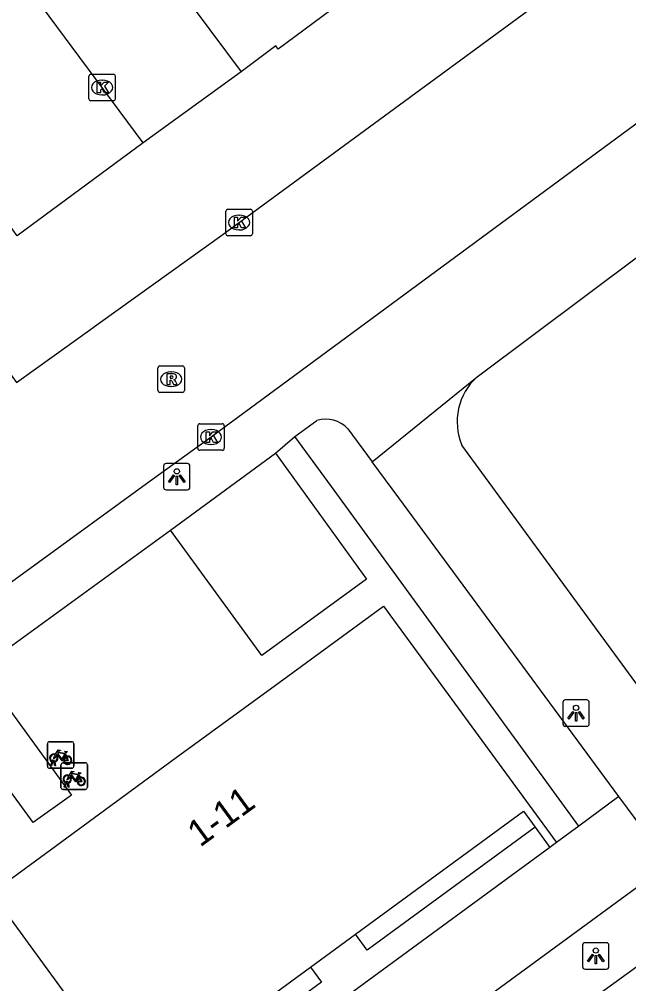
# Model space of a CAD drawing. Extents: x 159040 to 160094, y 381214 to 382518.
# Drawn here: x 159810.62 to 159833.65, y 382144.15 to 382180.59 of the extents above; entities that cross this region are included whole.
import ezdxf

# ---------------------------------------------------------------- set-up
doc = ezdxf.new("R2010")
doc.units = 0
for name, color, linetype in [('IMGEO_Fietsenrek', 7, 'Continuous'), ('IMGEO_Groenvoorziening', 7, 'Continuous'), ('IMGEO_Kolk', 7, 'Continuous'), ('IMGEO_Lichtpunt', 7, 'Continuous'), ('IMGEO_Pand', 7, 'Continuous'), ('IMGEO_Pand_nummerreeks', 7, 'Continuous'), ('IMGEO_Rijbaan_lokaal_open', 7, 'Continuous'), ('IMGEO_Rioolput', 7, 'Continuous'), ('IMGEO_Voetpad_gesloten', 7, 'Continuous'), ('IMGEO_Voetpad_open', 7, 'Continuous')]:
    doc.layers.add(name, color=color, linetype=linetype)

msp = doc.modelspace()

# ---------------------------------------------------------------- linework, layer by layer
at = {"layer": 'IMGEO_Fietsenrek'}
for p, q in [((159811.756, 382153.291), (159812.597, 382153.291)), ((159812.597, 382153.291), (159811.756, 382153.291)), ((159811.681, 382152.366), (159811.681, 382153.207)), ((159811.681, 382153.207), (159811.681, 382152.366)), ((159812.681, 382153.216), (159812.681, 382152.375)), ((159812.681, 382152.375), (159812.681, 382153.216)), ((159811.95, 382152.558), (159811.951, 382152.551)), ((159812.368, 382152.84), (159812.404, 382152.745)), ((159812.606, 382152.291), (159811.765, 382152.291)), ((159811.765, 382152.291), (159812.606, 382152.291)), ((159811.808, 382152.375), (159811.847, 382152.535)), ((159811.842, 382152.375), (159811.808, 382152.375)), ((159811.877, 382152.523), (159811.842, 382152.375)), ((159811.919, 382152.547), (159811.918, 382152.551)), ((159811.96, 382152.375), (159811.926, 382152.517)), ((159811.958, 382152.521), (159811.993, 382152.375)), ((159811.993, 382152.375), (159811.96, 382152.375)), ((159812.193, 382151.568), (159812.193, 382152.409)), ((159812.193, 382152.409), (159812.193, 382151.568)), ((159812.268, 382152.493), (159813.109, 382152.493)), ((159813.109, 382152.493), (159812.268, 382152.493)), ((159813.193, 382152.418), (159813.193, 382151.577)), ((159813.193, 382151.577), (159813.193, 382152.418)), ((159812.88, 382152.042), (159812.916, 382151.947)), ((159813.118, 382151.493), (159812.277, 382151.493)), ((159812.277, 382151.493), (159813.118, 382151.493)), ((159812.32, 382151.577), (159812.359, 382151.737)), ((159812.354, 382151.577), (159812.32, 382151.577)), ((159812.389, 382151.725), (159812.354, 382151.577)), ((159812.431, 382151.749), (159812.43, 382151.753)), ((159812.472, 382151.577), (159812.438, 382151.719)), ((159812.462, 382151.76), (159812.463, 382151.753)), ((159812.47, 382151.723), (159812.505, 382151.577)), ((159812.505, 382151.577), (159812.472, 382151.577))]:
    msp.add_line(p, q, dxfattribs=at)
for points in [[(159811.994, 382152.817), (159812.089, 382152.981), (159812.175, 382152.967), (159812.177, 382152.958), (159812.121, 382152.947), (159812.094, 382152.902), (159812.35, 382152.861)], [(159812.35, 382152.861), (159812.375, 382152.91), (159812.369, 382152.914), (159812.346, 382152.918), (159812.334, 382152.925), (159812.333, 382152.928), (159812.335, 382152.933), (159812.43, 382152.918), (159812.432, 382152.908), (159812.422, 382152.895), (159812.41, 382152.889), (159812.396, 382152.895), (159812.368, 382152.84)], [(159812.015, 382152.765), (159811.963, 382152.675), (159811.923, 382152.65), (159811.924, 382152.697), (159811.979, 382152.791)], [(159812.29, 382152.573), (159812.24, 382152.573), (159812.049, 382152.824), (159812.03, 382152.792)], [(159812.337, 382152.836), (159812.08, 382152.877), (159812.063, 382152.848), (159812.23, 382152.628), (159812.337, 382152.836)], [(159812.385, 382152.738), (159812.355, 382152.815), (159812.246, 382152.597), (159812.289, 382152.597)], [(159812.319, 382152.597), (159812.439, 382152.596), (159812.395, 382152.71)], [(159812.415, 382152.717), (159812.47, 382152.572), (159812.32, 382152.572)], [(159812.527, 382151.967), (159812.475, 382151.877), (159812.435, 382151.852), (159812.436, 382151.899), (159812.491, 382151.993)], [(159812.506, 382152.019), (159812.601, 382152.183), (159812.687, 382152.169), (159812.689, 382152.16), (159812.633, 382152.149), (159812.606, 382152.104), (159812.862, 382152.063)], [(159812.802, 382151.775), (159812.752, 382151.775), (159812.561, 382152.026), (159812.542, 382151.994)], [(159812.849, 382152.038), (159812.592, 382152.079), (159812.575, 382152.05), (159812.742, 382151.83), (159812.849, 382152.038)], [(159812.897, 382151.94), (159812.867, 382152.017), (159812.758, 382151.799), (159812.801, 382151.799)], [(159812.831, 382151.799), (159812.951, 382151.798), (159812.907, 382151.912)], [(159812.927, 382151.919), (159812.982, 382151.774), (159812.832, 382151.774)], [(159812.862, 382152.063), (159812.887, 382152.112), (159812.881, 382152.116), (159812.858, 382152.12), (159812.846, 382152.127), (159812.845, 382152.13), (159812.847, 382152.135), (159812.942, 382152.12), (159812.944, 382152.11), (159812.934, 382152.097), (159812.922, 382152.091), (159812.908, 382152.097), (159812.88, 382152.042)]]:
    msp.add_lwpolyline(points, dxfattribs=at)
for centre, radius, start, end in [((159811.759, 382153.213), 0.0779, 92.4484, 184.2845), ((159811.759, 382153.213), 0.0779, 92.4484, 184.2845), ((159812.603, 382153.213), 0.0779, 2.4484, 94.2845), ((159812.603, 382153.213), 0.0779, 2.4484, 94.2845), ((159811.921, 382152.676), 0.159, 62.6766, 242.1369), ((159811.921, 382152.676), 0.129, 63.3192, 238.903), ((159811.901, 382152.547), 0.0499, 12.8025, 158.6934), ((159811.901, 382152.547), 0.0174, 12.8025, 163.4502), ((159811.921, 382152.676), 0.129, 283.6043, 43.4302), ((159811.921, 382152.676), 0.159, 283.5766, 46.6042), ((159812.448, 382152.592), 0.159, 113.3408, 178.3217), ((159812.448, 382152.592), 0.159, 187.0065, 105.7708), ((159812.448, 382152.592), 0.129, 113.923, 177.9556), ((159812.448, 382152.592), 0.129, 188.6715, 104.5883), ((159811.759, 382152.369), 0.0779, 182.4484, 274.2845), ((159811.759, 382152.369), 0.0779, 182.4484, 274.2845), ((159811.921, 382152.676), 0.159, 253.9967, 271.7867), ((159811.921, 382152.676), 0.129, 253.415, 269.0204), ((159812.271, 382152.415), 0.0779, 92.4484, 184.2845), ((159812.271, 382152.415), 0.0779, 92.4484, 184.2845), ((159812.603, 382152.369), 0.0779, 272.4484, 4.2845), ((159812.603, 382152.369), 0.0779, 272.4484, 4.2845), ((159813.115, 382152.415), 0.0779, 2.4484, 94.2845), ((159813.115, 382152.415), 0.0779, 2.4484, 94.2845), ((159812.433, 382151.878), 0.159, 62.6766, 242.1369), ((159812.433, 382151.878), 0.129, 63.3192, 238.903), ((159812.433, 382151.878), 0.129, 283.6043, 43.4302), ((159812.433, 382151.878), 0.159, 283.5766, 46.6042), ((159812.96, 382151.794), 0.159, 113.3408, 178.3217), ((159812.96, 382151.794), 0.159, 187.0065, 105.7708), ((159812.96, 382151.794), 0.129, 113.923, 177.9556), ((159812.96, 382151.794), 0.129, 188.6715, 104.5883), ((159812.271, 382151.571), 0.0779, 182.4484, 274.2845), ((159812.271, 382151.571), 0.0779, 182.4484, 274.2845), ((159812.413, 382151.749), 0.0499, 12.8025, 158.6934), ((159812.433, 382151.878), 0.159, 253.9967, 271.7867), ((159812.413, 382151.749), 0.0174, 12.8025, 163.4502), ((159812.433, 382151.878), 0.129, 253.415, 269.0204), ((159813.115, 382151.571), 0.0779, 272.4484, 4.2845), ((159813.115, 382151.571), 0.0779, 272.4484, 4.2845)]:
    msp.add_arc(centre, radius, start, end, dxfattribs=at)
at = {"layer": 'IMGEO_Groenvoorziening'}
for points in [[(159830.108, 382150.063), (159823.764, 382145.42), (159823.324, 382146.02)], [(159821.618, 382144.771), (159822.033, 382144.205), (159815.642, 382139.528)]]:
    msp.add_lwpolyline(points, dxfattribs=at)
at = {"layer": 'IMGEO_Kolk'}
for p, q in [((159813.248, 382177.584), (159813.248, 382178.436)), ((159813.323, 382178.51), (159814.175, 382178.51)), ((159814.249, 382178.436), (159814.249, 382177.584)), ((159813.736, 382178.29), (159813.761, 382178.29)), ((159813.759, 382177.73), (159813.734, 382177.73)), ((159814.175, 382177.51), (159813.323, 382177.51)), ((159818.425, 382172.483), (159818.425, 382173.335)), ((159818.5, 382173.409), (159819.352, 382173.409)), ((159819.426, 382173.335), (159819.426, 382172.483)), ((159818.913, 382173.189), (159818.938, 382173.189)), ((159818.936, 382172.629), (159818.911, 382172.629)), ((159819.352, 382172.409), (159818.5, 382172.409)), ((159817.364, 382164.378), (159817.364, 382165.23)), ((159817.439, 382165.304), (159818.291, 382165.304)), ((159817.852, 382165.084), (159817.877, 382165.084)), ((159818.365, 382165.23), (159818.365, 382164.378)), ((159818.291, 382164.304), (159817.439, 382164.304)), ((159817.875, 382164.524), (159817.85, 382164.524))]:
    msp.add_line(p, q, dxfattribs=at)
for points in [[(159813.248, 382177.584), (159813.248, 382178.436)], [(159813.323, 382178.51), (159814.175, 382178.51)], [(159814.249, 382178.436), (159814.249, 382177.584)], [(159813.569, 382178.21), (159813.692, 382178.21), (159813.692, 382178.059), (159813.822, 382178.21), (159813.986, 382178.21), (159813.84, 382178.059), (159813.993, 382177.81), (159813.841, 382177.81), (159813.756, 382177.974), (159813.692, 382177.907), (159813.692, 382177.81), (159813.569, 382177.81), (159813.569, 382178.21)], [(159814.175, 382177.51), (159813.323, 382177.51)], [(159818.425, 382172.483), (159818.425, 382173.335)], [(159818.5, 382173.409), (159819.352, 382173.409)], [(159819.426, 382173.335), (159819.426, 382172.483)], [(159818.746, 382173.109), (159818.869, 382173.109), (159818.869, 382172.958), (159818.999, 382173.109), (159819.163, 382173.109), (159819.017, 382172.958), (159819.17, 382172.709), (159819.018, 382172.709), (159818.933, 382172.873), (159818.869, 382172.806), (159818.869, 382172.709), (159818.746, 382172.709), (159818.746, 382173.109)], [(159819.352, 382172.409), (159818.5, 382172.409)], [(159817.364, 382164.378), (159817.364, 382165.23)], [(159817.439, 382165.304), (159818.291, 382165.304)], [(159817.685, 382165.004), (159817.808, 382165.004), (159817.808, 382164.853), (159817.938, 382165.004), (159818.102, 382165.004), (159817.956, 382164.853), (159818.109, 382164.604), (159817.957, 382164.604), (159817.872, 382164.768), (159817.808, 382164.701), (159817.808, 382164.604), (159817.685, 382164.604), (159817.685, 382165.004)], [(159818.365, 382165.23), (159818.365, 382164.378)], [(159818.291, 382164.304), (159817.439, 382164.304)]]:
    msp.add_lwpolyline(points, dxfattribs=at)
for centre, start, end in [((159813.325, 382178.434), 91.552, 178.448), ((159813.325, 382178.434), 91.552, 178.448), ((159814.173, 382178.434), 1.552, 88.448), ((159814.173, 382178.434), 1.552, 88.448), ((159813.325, 382177.586), 181.552, 268.448), ((159813.325, 382177.586), 181.552, 268.448), ((159814.173, 382177.586), 271.552, 358.448), ((159814.173, 382177.586), 271.552, 358.448), ((159818.502, 382173.333), 91.552, 178.448), ((159818.502, 382173.333), 91.552, 178.448), ((159819.35, 382173.333), 1.552, 88.448), ((159819.35, 382173.333), 1.552, 88.448), ((159818.502, 382172.485), 181.552, 268.448), ((159818.502, 382172.485), 181.552, 268.448), ((159819.35, 382172.485), 271.552, 358.448), ((159819.35, 382172.485), 271.552, 358.448), ((159817.441, 382165.228), 91.552, 178.448), ((159817.441, 382165.228), 91.552, 178.448), ((159818.289, 382165.228), 1.552, 88.448), ((159818.289, 382165.228), 1.552, 88.448), ((159817.441, 382164.38), 181.552, 268.448), ((159817.441, 382164.38), 181.552, 268.448), ((159818.289, 382164.38), 271.552, 358.448), ((159818.289, 382164.38), 271.552, 358.448)]:
    msp.add_arc(centre, 0.0765, start, end, dxfattribs=at)
for centre, major_axis, ratio, start_param, end_param in [((159813.735, 382178.01), (-0.387, 0.002), 0.722429, 4.712389, 7.853982), ((159813.76, 382178.01), (-0.39, 0.002), 0.717154, 1.570796, 4.712389), ((159818.912, 382172.909), (-0.387, 0.002), 0.722429, 4.712389, 7.853982), ((159818.937, 382172.909), (-0.39, 0.002), 0.717154, 1.570796, 4.712389), ((159817.851, 382164.804), (-0.387, 0.002), 0.722429, 4.712389, 7.853982), ((159817.876, 382164.804), (-0.39, 0.002), 0.717154, 1.570796, 4.712389)]:
    msp.add_ellipse(centre, major_axis=major_axis, ratio=ratio, start_param=start_param, end_param=end_param, dxfattribs=at)
at = {"layer": 'IMGEO_Lichtpunt'}
for p, q in [((159816.072, 382163.71), (159816.072, 382162.903)), ((159816.072, 382163.71), (159816.072, 382162.903)), ((159816.974, 382163.805), (159816.166, 382163.805)), ((159816.974, 382163.805), (159816.166, 382163.805)), ((159817.068, 382162.903), (159817.068, 382163.71)), ((159817.068, 382162.903), (159817.068, 382163.71)), ((159816.166, 382162.809), (159816.974, 382162.809)), ((159816.166, 382162.809), (159816.974, 382162.809)), ((159831.157, 382154.775), (159831.157, 382153.968)), ((159831.157, 382154.775), (159831.157, 382153.968)), ((159832.059, 382154.87), (159831.251, 382154.87)), ((159832.059, 382154.87), (159831.251, 382154.87)), ((159832.153, 382153.968), (159832.153, 382154.775)), ((159832.153, 382153.968), (159832.153, 382154.775)), ((159831.251, 382153.874), (159832.059, 382153.874)), ((159831.251, 382153.874), (159832.059, 382153.874)), ((159832.804, 382145.698), (159831.996, 382145.698)), ((159832.804, 382145.698), (159831.996, 382145.698)), ((159831.902, 382145.603), (159831.902, 382144.796)), ((159831.902, 382145.603), (159831.902, 382144.796)), ((159832.898, 382144.796), (159832.898, 382145.603)), ((159832.898, 382144.796), (159832.898, 382145.603)), ((159831.996, 382144.702), (159832.804, 382144.702)), ((159831.996, 382144.702), (159832.804, 382144.702))]:
    msp.add_line(p, q, dxfattribs=at)
for points in [[(159816.446, 382163.374), (159816.485, 382163.346), (159816.297, 382163.084), (159816.259, 382163.111), (159816.446, 382163.374)], [(159816.548, 382163.326), (159816.595, 382163.326), (159816.595, 382163.004), (159816.548, 382163.004), (159816.548, 382163.326)], [(159816.658, 382163.346), (159816.696, 382163.373), (159816.883, 382163.111), (159816.844, 382163.083), (159816.658, 382163.346)], [(159831.531, 382154.439), (159831.57, 382154.411), (159831.382, 382154.149), (159831.344, 382154.176), (159831.531, 382154.439)], [(159831.633, 382154.391), (159831.68, 382154.391), (159831.68, 382154.069), (159831.633, 382154.069), (159831.633, 382154.391)], [(159831.743, 382154.411), (159831.781, 382154.438), (159831.968, 382154.176), (159831.929, 382154.148), (159831.743, 382154.411)], [(159832.276, 382145.267), (159832.315, 382145.239), (159832.127, 382144.977), (159832.089, 382145.004), (159832.276, 382145.267)], [(159832.378, 382145.219), (159832.425, 382145.219), (159832.425, 382144.897), (159832.378, 382144.897), (159832.378, 382145.219)], [(159832.488, 382145.239), (159832.526, 382145.266), (159832.713, 382145.004), (159832.674, 382144.976), (159832.488, 382145.239)]]:
    msp.add_lwpolyline(points, dxfattribs=at)
for centre in [(159816.571, 382163.508), (159831.656, 382154.573), (159832.401, 382145.401)]:
    msp.add_circle(centre, 0.0994, dxfattribs=at)
for centre, start, end in [((159816.166, 382163.71), 90, 180), ((159816.166, 382163.71), 90, 180), ((159816.974, 382163.71), 0, 90), ((159816.974, 382163.71), 0, 90), ((159816.166, 382162.903), 180, 270), ((159816.166, 382162.903), 180, 270), ((159816.974, 382162.903), 270, 0), ((159816.974, 382162.903), 270, 360), ((159831.251, 382154.775), 90, 180), ((159831.251, 382154.775), 90, 180), ((159832.059, 382154.775), 0, 90), ((159832.059, 382154.775), 0, 90), ((159831.251, 382153.968), 180, 270), ((159831.251, 382153.968), 180, 270), ((159832.059, 382153.968), 270, 0), ((159832.059, 382153.968), 270, 360), ((159831.996, 382145.603), 90, 180), ((159831.996, 382145.603), 90, 180), ((159832.804, 382145.603), 0, 90), ((159832.804, 382145.603), 0, 90), ((159831.996, 382144.796), 180, 270), ((159831.996, 382144.796), 180, 270), ((159832.804, 382144.796), 270, 0), ((159832.804, 382144.796), 270, 360)]:
    msp.add_arc(centre, 0.0946, start, end, dxfattribs=at)
at = {"layer": 'IMGEO_Pand'}
for points in [[(159804.632, 382200.662), (159804.726, 382200.533), (159803.415, 382199.557), (159808.184, 382193.147), (159808.759, 382193.574), (159814.808, 382185.445), (159814.232, 382185.017), (159819.001, 382178.606)], [(159828.174, 382185.233), (159820.406, 382179.453), (159820.311, 382179.581), (159819.001, 382178.606)], [(159809.565, 382147.577), (159811.795, 382149.209), (159816.551, 382152.69), (159820.433, 382155.531), (159824.38, 382158.42), (159830.922, 382149.481)], [(159823.324, 382146.02), (159829.669, 382150.663), (159830.108, 382150.063)], [(159830.108, 382150.063), (159830.67, 382149.296)], [(159830.922, 382149.481), (159830.67, 382149.296)], [(159816.113, 382138.631), (159809.565, 382147.577)], [(159821.618, 382144.771), (159823.324, 382146.02)], [(159815.642, 382139.528), (159815.228, 382140.094), (159821.618, 382144.771)]]:
    msp.add_lwpolyline(points, dxfattribs=at)
at = {"layer": 'IMGEO_Rijbaan_lokaal_open'}
for points in [[(159815.303, 382175.914), (159810.838, 382181.944), (159804.784, 382190.119), (159799.947, 382196.758), (159797.938, 382199.469)], [(159810.191, 382167.32), (159810.52, 382166.864), (159813.184, 382168.78), (159813.687, 382169.141), (159818.275, 382172.431), (159835.201, 382184.861)], [(159838.038, 382179.664), (159817.865, 382164.804), (159815.425, 382163.03), (159811.204, 382159.96), (159806.804, 382156.761), (159801.44, 382152.862), (159796.855, 382149.469), (159793.026, 382146.712), (159785.799, 382141.378), (159781.804, 382138.509), (159777.161, 382135.077), (159771.802, 382131.204), (159767.129, 382127.786), (159763.212, 382124.921), (159756.822, 382120.267)], [(159815.303, 382175.914), (159810.54, 382172.407), (159809.306, 382174.099), (159808.894, 382173.794)], [(159823.955, 382163.867), (159827.923, 382167.083)], [(159820.295, 382164.189), (159821.034, 382164.822)], [(159831.765, 382150.104), (159822.414, 382162.93), (159821.034, 382164.822)], [(159841.119, 382145.915), (159840.078, 382147.104), (159827.347, 382164.493)], [(159820.295, 382164.189), (159823.737, 382159.438), (159819.79, 382156.544), (159816.335, 382161.287)], [(159833.273, 382151.218), (159824.96, 382162.503), (159823.955, 382163.867)], [(159809.115, 382156.044), (159816.335, 382161.287)], [(159809.115, 382156.044), (159812.592, 382151.278), (159811.147, 382150.244), (159807.694, 382154.963)], [(159835.166, 382148.68), (159833.273, 382151.218)], [(159831.765, 382150.104), (159830.922, 382149.481)], [(159835.166, 382148.68), (159836.653, 382146.744), (159832.353, 382143.626)]]:
    msp.add_lwpolyline(points, dxfattribs=at)
msp.add_arc((159829.448, 382165.385), 2.283, 131.9293, 202.9943, dxfattribs=at)
at = {"layer": 'IMGEO_Rioolput'}
for p, q in [((159815.861, 382166.565), (159815.861, 382167.417)), ((159815.936, 382167.491), (159816.788, 382167.491)), ((159816.349, 382167.271), (159816.374, 382167.271)), ((159816.862, 382167.417), (159816.862, 382166.565)), ((159816.788, 382166.491), (159815.936, 382166.491)), ((159816.372, 382166.711), (159816.347, 382166.711))]:
    msp.add_line(p, q, dxfattribs=at)
for points in [[(159815.861, 382166.565), (159815.861, 382167.417)], [(159815.936, 382167.491), (159816.788, 382167.491)], [(159816.45, 382167.189), (159816.198, 382167.191), (159816.198, 382166.791)], [(159816.862, 382167.417), (159816.862, 382166.565)], [(159816.198, 382166.791), (159816.322, 382166.791), (159816.322, 382166.953), (159816.333, 382166.953)], [(159816.376, 382167.11), (159816.322, 382167.11), (159816.322, 382167.029)], [(159816.322, 382167.029), (159816.374, 382167.029)], [(159816.38, 382166.924), (159816.451, 382166.791), (159816.591, 382166.791), (159816.526, 382166.917)], [(159816.788, 382166.491), (159815.936, 382166.491)]]:
    msp.add_lwpolyline(points, dxfattribs=at)
for centre, radius, start, end in [((159815.938, 382167.415), 0.0765, 91.552, 178.448), ((159815.938, 382167.415), 0.0765, 91.552, 178.448), ((159816.449, 382167.079), 0.109, 350.3612, 89.416), ((159816.786, 382167.415), 0.0765, 1.552, 88.448), ((159816.786, 382167.415), 0.0765, 1.552, 88.448), ((159816.332, 382166.9), 0.0533, 26.0293, 88.6989), ((159816.358, 382167.218), 0.19, 274.7715, 282.9687), ((159816.382, 382167.014), 0.0964, 77.0061, 93.1865), ((159816.396, 382167.071), 0.0378, 276.6634, 79.6772), ((159816.447, 382167.079), 0.112, 277.5842, 350.9817), ((159816.431, 382166.864), 0.108, 29.5134, 73.7905), ((159815.938, 382166.567), 0.0765, 181.552, 268.448), ((159815.938, 382166.567), 0.0765, 181.552, 268.448), ((159816.786, 382166.567), 0.0765, 271.552, 358.448), ((159816.786, 382166.567), 0.0765, 271.552, 358.448)]:
    msp.add_arc(centre, radius, start, end, dxfattribs=at)
for centre, major_axis, ratio, start_param, end_param in [((159816.348, 382166.991), (-0.387, 0.002), 0.722429, 4.712389, 7.853982), ((159816.373, 382166.991), (-0.39, 0.002), 0.717154, 1.570796, 4.712389)]:
    msp.add_ellipse(centre, major_axis=major_axis, ratio=ratio, start_param=start_param, end_param=end_param, dxfattribs=at)
at = {"layer": 'IMGEO_Voetpad_gesloten'}
for points in [[(159833.273, 382151.218), (159831.765, 382150.104)], [(159830.67, 382149.296), (159816.234, 382138.719)], [(159811.05, 382131.012), (159835.166, 382148.68)]]:
    msp.add_lwpolyline(points, dxfattribs=at)
at = {"layer": 'IMGEO_Voetpad_open'}
for points in [[(159819.001, 382178.606), (159815.303, 382175.914)], [(159827.923, 382167.083), (159836.176, 382173.262), (159840.792, 382176.516)], [(159821.034, 382164.822), (159821.863, 382165.426)], [(159823.038, 382165.112), (159823.955, 382163.867)], [(159816.335, 382161.287), (159820.295, 382164.189)]]:
    msp.add_lwpolyline(points, dxfattribs=at)
msp.add_arc((159822.203, 382164.343), 1.135, 42.6495, 107.427, dxfattribs=at)

# ---------------------------------------------------------------- texts
at = {"layer": 'IMGEO_Pand_nummerreeks'}
msp.add_text('1-11', height=1, rotation=36.1994, dxfattribs=at).set_placement((159817.449, 382149.283))

doc.saveas('drawing.dxf')
